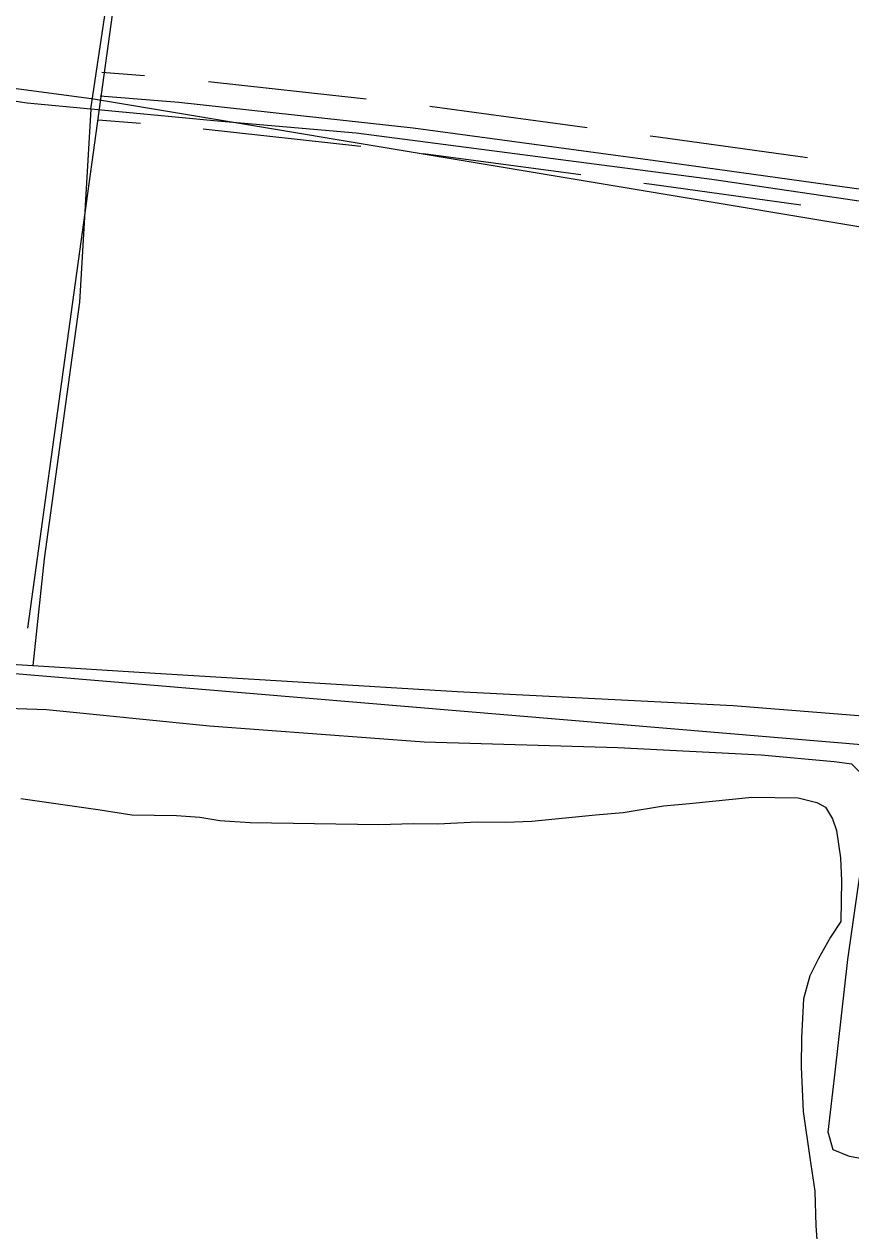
# Model space of a CAD drawing. Extents: x 3297735 to 3335592, y 670436 to 695807.
# Drawn here: x 3326942 to 3327462, y 679575 to 680335 of the extents above; entities that cross this region are included whole.
import ezdxf

# ---------------------------------------------------------------- set-up
doc = ezdxf.new("R2010")
doc.units = 0
for name, color, linetype in [('V-DTCH-CNTR', 7, 'Continuous'), ('V-ROAD-CNTR', 7, 'Continuous'), ('V-SITE-VEGE', 7, 'Continuous'), ('V-TOPO-SHOR', 7, 'Continuous')]:
    doc.layers.add(name, color=color, linetype=linetype)

msp = doc.modelspace()

# ---------------------------------------------------------------- linework, layer by layer
at = {"layer": 'V-DTCH-CNTR'}
for points in [[(3326983.6, 680281.67), (3326994.18, 680353.5), (3327007.43, 680431.29), (3327018.47, 680532.26), (3327042.29, 680727.31)], [(3326912.86, 679933.49), (3326947.13, 679931.31), (3327020.75, 679926.63), (3327214.29, 679914.96), (3327388.15, 679906.18), (3327522.55, 679895.46), (3327530.57, 679971.7), (3327539.74, 680058.9), (3327551.38, 680184.03), (3327552.22, 680193.07), (3327553.19, 680203.55), (3327574.96, 680385.78), (3327577.82, 680406.85), (3327605.11, 680608.27)], [(3327551.38, 680184.03), (3327542.14, 680196.18), (3327532.01, 680205.77), (3327516.72, 680214.58), (3327485.97, 680221.08), (3327374.8, 680237.42), (3327150.69, 680266.72), (3327063.38, 680274.12), (3326983.6, 680281.67), (3326943.56, 680285.46), (3326868.31, 680296.95), (3326711.85, 680321.74), (3326539.12, 680347.65), (3326392.85, 680368.31), (3326376.54, 680370.61), (3326320.18, 680378.57), (3326224.29, 680386.11), (3326113.03, 680396.46), (3325960.73, 680413.47), (3325896.58, 680422.2), (3325848.56, 680427.39)], [(3326983.6, 680281.67), (3326976.52, 680160.07), (3326954.22, 679998.42), (3326947.13, 679931.31)]]:
    msp.add_lwpolyline(points, dxfattribs=at)
at = {"layer": 'V-ROAD-CNTR'}
for points in [[(3327500.87, 679810.34), (3327509.14, 679878.01), (3326372.26, 679973.28), (3326130.38, 679988.8), (3325816.68, 680081.91), (3325841.33, 680423.62), (3325879.19, 680891.48), (3326433.06, 680817.1), (3327058.67, 680733.63), (3327424.03, 680674.84), (3327561.69, 680639.12), (3327502.95, 680201.3), (3327502.46, 679883.85)], [(3327050.33, 680727.77), (3326943.59, 679954.89)], [(3328895.89, 679910.11), (3328677.94, 679959.96), (3328042.66, 680104.34), (3327545.49, 680194.67), (3326984.09, 680288.26), (3325848.82, 680439.5)], [(3327017.35, 680302.64), (3326990.57, 680304.8)], [(3327157, 680288.02), (3327057.6, 680298.9)], [(3327924.78, 680131.1), (3327845.64, 680148.25), (3327748.17, 680170.64), (3327629.28, 680193.04), (3327572.82, 680203.48), (3327554.26, 680207.7), (3327531.8, 680214.99), (3327505.26, 680220.72), (3327470.59, 680230.95), (3327339.01, 680249.14), (3327186.7, 680269.68), (3327039.06, 680285.84), (3326989.37, 680289.85)], [(3327296.22, 680270.05), (3327197.11, 680283.41)], [(3327014.93, 680272.74), (3326988.16, 680274.9)], [(3327153.74, 680258.2), (3327054.33, 680269.08)], [(3327434.97, 680251.02), (3327341.04, 680264), (3327335.86, 680264.7)], [(3327292.21, 680240.32), (3327193.1, 680253.68)], [(3327430.86, 680221.3), (3327336.98, 680234.28), (3327331.85, 680234.97)]]:
    msp.add_lwpolyline(points, dxfattribs=at)
at = {"layer": 'V-SITE-VEGE'}
for p, q in [((3326939.52, 679847.54), (3326989.45, 679840.37)), ((3327318.85, 679838.74), (3327344.39, 679842.88)), ((3327344.39, 679842.88), (3327360.8, 679844.44)), ((3327360.8, 679844.44), (3327399.99, 679848.36)), ((3327399.99, 679848.36), (3327429.1, 679847.9)), ((3327429.1, 679847.9), (3327440.89, 679844.98)), ((3327440.89, 679844.98), (3327446.3, 679842.16)), ((3327446.3, 679842.16), (3327450.74, 679834.81)), ((3326989.45, 679840.37), (3327009.42, 679837.32)), ((3327009.42, 679837.32), (3327037.63, 679836.87)), ((3327037.63, 679836.87), (3327052.17, 679835.72)), ((3327052.17, 679835.72), (3327064.87, 679833.7)), ((3327261.43, 679833.29), (3327301.53, 679837.2)), ((3327301.53, 679837.2), (3327318.85, 679838.74)), ((3327450.74, 679834.81), (3327453.35, 679827.49)), ((3327064.87, 679833.7), (3327083.97, 679832.48)), ((3327083.97, 679832.48), (3327164.94, 679831.19)), ((3327164.94, 679831.19), (3327186.79, 679831.75)), ((3327186.79, 679831.75), (3327202.25, 679831.5)), ((3327202.25, 679831.5), (3327226.84, 679832.93)), ((3327226.84, 679832.93), (3327245.04, 679832.64)), ((3327245.04, 679832.64), (3327261.43, 679833.29)), ((3327453.35, 679827.49), (3327455.8, 679810.16)), ((3327455.8, 679810.16), (3327456.48, 679795.59)), ((3327456.48, 679795.59), (3327456.07, 679770.11)), ((3327456.07, 679770.11), (3327449.54, 679760.21)), ((3327449.54, 679760.21), (3327442.05, 679746.68)), ((3327442.05, 679746.68), (3327436.41, 679735.85)), ((3327436.41, 679735.85), (3327432.54, 679721.35)), ((3327432.54, 679721.35), (3327431.24, 679696.8)), ((3327431.24, 679696.8), (3327430.95, 679678.61)), ((3327430.95, 679678.61), (3327432.32, 679650.38)), ((3327432.32, 679650.38), (3327436.4, 679621.19)), ((3327436.4, 679621.19), (3327439.71, 679600.21)), ((3327439.71, 679600.21), (3327440.26, 679578.36)), ((3327440.26, 679578.36), (3327442.49, 679546.47))]:
    msp.add_line(p, q, dxfattribs=at)
at = {"layer": 'V-TOPO-SHOR'}
msp.add_lwpolyline([(3327676.87, 679577.02), (3327610.26, 679590.38), (3327553.39, 679603.12), (3327493.28, 679616.2), (3327461.44, 679622.04), (3327451.16, 679626.34), (3327448.08, 679637.33), (3327452.53, 679675.1), (3327460.47, 679746.24), (3327466.79, 679790.19), (3327471.43, 679821.17), (3327472.41, 679845.7), (3327470.01, 679861.99), (3327463.03, 679869.2), (3327451.81, 679870.57), (3327405.75, 679874.85), (3327315.64, 679879.54), (3327193.58, 679882.97), (3327058.32, 679893.12), (3326955.58, 679903.34), (3326862.79, 679906.59)], dxfattribs=at)

doc.saveas('drawing.dxf')
